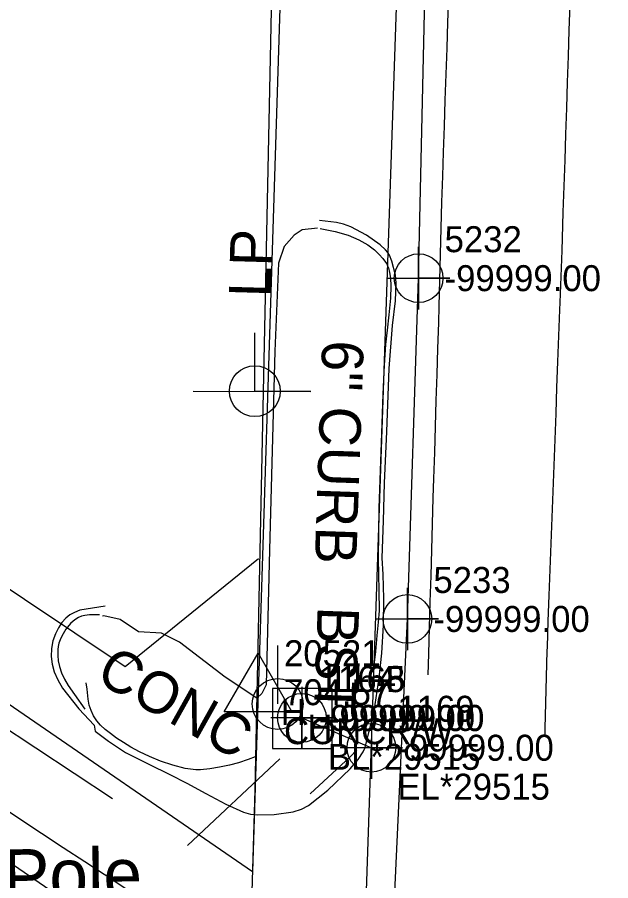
# Model space of a CAD drawing. Extents: x 1516784 to 1522736, y 634838 to 639369.
# Drawn here: x 1520370.7 to 1520427.8, y 637545.3 to 637628.4 of the extents above; entities that cross this region are included whole.
import ezdxf

# ---------------------------------------------------------------- set-up
doc = ezdxf.new("R2010")
doc.units = 0
for name, color, linetype in [('COGO Default Point Elevation', 7, 'Continuous'), ('COGO Default Point Number', 7, 'Continuous'), ('Exist Environmental Wetland Boundary Cogo Number', 7, 'Continuous'), ('Exist Environmental Wetland Boundary Text', 7, 'Continuous'), ('Exist Right of Way Line', 7, 'Continuous'), ('Exist Right of Way Monument CELL', 7, 'Continuous'), ('Exist Right of Way Monument Cogo Comment', 7, 'Continuous'), ('Exist Right of Way Monument Cogo Elevation', 7, 'Continuous'), ('Exist Right of Way Monument Cogo Number', 7, 'Continuous'), ('Exist Roads Curbs Text', 7, 'Continuous'), ('Exist Roads EOP Other Text', 7, 'Continuous'), ('Exist Utilities Gas UG Line SUE LOS B', 7, 'Continuous'), ('Exist Utilities Gas UG Line SUE LOS B Cogo Elevation', 7, 'Continuous'), ('Exist Utilities Gas UG Line SUE LOS B Cogo Number', 7, 'Continuous'), ('Exist Utilities Gas UG Line SUE LOS B Cogo Point CELL', 7, 'Continuous'), ('Exist Utilities Other Pole Text', 7, 'Continuous'), ('Exist Utilities Other Traffic Signal Box Cogo Elevation', 7, 'Continuous'), ('Exist Utilities Other Traffic Signal Box Cogo Number', 7, 'Continuous'), ('Exist Utilities Power Hand Hole CELL', 7, 'Continuous'), ('Exist Utilities Power Joint Use Telephone CELL', 7, 'Continuous'), ('Exist Utilities Power Pole CELL', 7, 'Continuous'), ('Exist Utilities Power Pole Cogo Elevation', 7, 'Continuous'), ('Exist Utilities Power Pole Cogo Number', 7, 'Continuous'), ('Exist Utilities Power UG Cable SUE LOS B', 7, 'Continuous'), ('Exist Utilities Power UG Cable SUE LOS B Cogo Comment', 7, 'Continuous'), ('Exist Utilities Power UG Cable SUE LOS B Cogo Elevation', 7, 'Continuous'), ('Exist Utilities Power UG Cable SUE LOS B Cogo Number', 7, 'Continuous'), ('Exist Utilities Power UG Cable SUE LOS B Cogo Point CELL', 7, 'Continuous'), ('Exist Utilities Power UG Cable SUE LOS B Leader', 7, 'Continuous'), ('Exist Utilities Power UG Cable SUE LOS B Text', 7, 'Continuous'), ('Exist Utilities Sanitary Sewer UG Line', 7, 'Continuous'), ('Exist Utilities Water UG Line SUE LOS C', 7, 'Continuous'), ('Scratch_Level_5', 7, 'Continuous')]:
    doc.layers.add(name, color=color, linetype=linetype)

msp = doc.modelspace()

# ---------------------------------------------------------------- linework, layer by layer
at = {"layer": 'COGO Default Point Elevation'}
for points in [[(1520412.191, 637630.41), (1520412.107, 637627.911), (1520412.022, 637625.413), (1520411.937, 637622.914), (1520411.853, 637620.416), (1520411.768, 637617.917), (1520411.684, 637615.419), (1520411.605, 637613.106), (1520411.538, 637610.607), (1520411.471, 637608.108), (1520411.405, 637605.609), (1520411.338, 637603.11), (1520411.271, 637600.611), (1520411.228, 637599.007), (1520411.15, 637596.509), (1520411.072, 637594.01), (1520410.993, 637591.511), (1520410.915, 637589.013), (1520410.837, 637586.514), (1520410.759, 637584.016), (1520410.701, 637582.149), (1520410.627, 637579.651), (1520410.554, 637577.152), (1520410.48, 637574.654), (1520410.407, 637572.155), (1520410.333, 637569.657), (1520410.26, 637567.158), (1520410.2, 637565.136)], [(1520423.878, 637629.638), (1520423.796, 637627.14), (1520423.714, 637624.641), (1520423.631, 637622.142), (1520423.549, 637619.644), (1520423.467, 637617.145), (1520423.385, 637614.647), (1520423.302, 637612.148), (1520423.22, 637609.65), (1520423.138, 637607.151), (1520423.099, 637605.962), (1520423.007, 637603.464), (1520422.916, 637600.966), (1520422.889, 637600.249), (1520422.796, 637597.751), (1520422.703, 637595.253), (1520422.61, 637592.755), (1520422.517, 637590.257), (1520422.424, 637587.759), (1520422.331, 637585.261), (1520422.238, 637582.763), (1520422.145, 637580.265), (1520422.052, 637577.767), (1520421.959, 637575.268), (1520421.866, 637572.77), (1520421.773, 637570.272), (1520421.68, 637567.774), (1520421.667, 637567.439), (1520421.605, 637564.94), (1520421.543, 637562.441), (1520421.48, 637559.943), (1520421.464, 637559.289)], [(1520368.855, 637552.631), (1520370.939, 637551.261), (1520373.024, 637549.891), (1520375.108, 637548.522), (1520377.193, 637547.152), (1520379.049, 637545.932), (1520381.142, 637544.571)]]:
    msp.add_lwpolyline(points, dxfattribs=at)
at = {"layer": 'COGO Default Point Number'}
msp.add_lwpolyline([(1520379.145, 637571.718), (1520376.717, 637571.335), (1520376.189, 637571.131), (1520375.744, 637570.891), (1520375.545, 637570.748), (1520375.352, 637570.579), (1520374.986, 637570.161), (1520374.65, 637569.649), (1520374.349, 637569.053), (1520374.114, 637568.383), (1520373.974, 637567.649), (1520373.943, 637566.894), (1520374.033, 637566.163), (1520374.244, 637565.425), (1520374.576, 637564.649), (1520375.045, 637563.829), (1520376.622, 637561.843), (1520378.089, 637560.281), (1520378.187, 637559.688), (1520379.46, 637558.727), (1520381.115, 637557.653), (1520383.345, 637556.511), (1520385.368, 637555.547), (1520387.013, 637554.694), (1520388.84, 637553.711), (1520390.752, 637552.672), (1520392.447, 637551.903), (1520393.122, 637551.725), (1520393.777, 637551.652), (1520395.406, 637551.692), (1520397.242, 637551.95), (1520398.039, 637552.196), (1520398.726, 637552.537), (1520400.585, 637554.01), (1520402.718, 637556.068), (1520403.486, 637556.962), (1520403.977, 637557.698), (1520404.162, 637558.124), (1520405.027, 637561.616), (1520405.506, 637564.822), (1520405.766, 637567.214), (1520405.923, 637569.896), (1520405.977, 637572.453), (1520405.899, 637574.763), (1520405.814, 637576.389), (1520405.939, 637579.945), (1520406.034, 637583.575), (1520406.257, 637588.534), (1520406.471, 637594.587), (1520406.813, 637598.744), (1520407.082, 637601.097), (1520407.166, 637602.833), (1520407.099, 637603.592), (1520406.755, 637604.918), (1520406.514, 637605.495), (1520406.345, 637605.763), (1520406.139, 637606.018), (1520405.624, 637606.496), (1520404.315, 637607.436), (1520402.804, 637608.223), (1520402.102, 637608.491), (1520401.425, 637608.662), (1520399.788, 637608.827)], dxfattribs=at)
at = {"layer": 'Exist Environmental Wetland Boundary Cogo Number'}
for points in [[(1520399.583, 637608.088), (1520398.112, 637607.949), (1520397.325, 637607.44), (1520396.375, 637606.334), (1520395.83, 637604.728), (1520395.463, 637596.267), (1520394.953, 637577.148), (1520394.634, 637564.174), (1520394.212, 637563.315), (1520393.741, 637562.87), (1520390.699, 637564.901), (1520386.29, 637568.28), (1520384.557, 637569.147), (1520382.352, 637569.269), (1520380.601, 637570.446), (1520379.019, 637570.791), (1520378.899, 637570.782)], [(1520399.854, 637608.076), (1520401.29, 637607.778), (1520402.529, 637607.419), (1520403.572, 637606.996), (1520404.418, 637606.504), (1520405.07, 637606.008), (1520405.532, 637605.572), (1520405.866, 637605.187), (1520406.135, 637604.845), (1520406.245, 637604.678), (1520406.339, 637604.494), (1520406.416, 637604.295), (1520406.525, 637603.843), (1520406.608, 637603.278), (1520406.657, 637602.546), (1520406.602, 637601.366), (1520406.448, 637599.777), (1520406.289, 637598.295), (1520406.143, 637596.897), (1520406.012, 637594.934), (1520405.889, 637592.124), (1520405.712, 637587.434), (1520405.501, 637581.182), (1520405.432, 637576.323), (1520405.501, 637573.24), (1520405.51, 637571.295), (1520405.434, 637570.203), (1520405.308, 637568.906), (1520405.153, 637567.357), (1520405.042, 637566.322), (1520404.976, 637565.85), (1520404.885, 637565.455), (1520404.86, 637565.368)], [(1520378.6, 637570.909), (1520377.632, 637570.884), (1520377.195, 637570.832), (1520376.86, 637570.753), (1520376.58, 637570.641), (1520376.31, 637570.489), (1520376.051, 637570.299), (1520375.802, 637570.069), (1520375.347, 637569.516), (1520374.956, 637568.854), (1520374.797, 637568.504), (1520374.682, 637568.171), (1520374.609, 637567.854), (1520374.579, 637567.555), (1520374.582, 637566.989), (1520374.628, 637566.455), (1520374.742, 637565.914), (1520374.95, 637565.326), (1520375.237, 637564.716), (1520375.591, 637564.107), (1520376.182, 637563.234), (1520377.182, 637561.834)], [(1520393.578, 637557.247), (1520392.897, 637556.963), (1520391.966, 637556.648), (1520391.098, 637556.426), (1520390.164, 637556.222), (1520389.224, 637556.062), (1520388.334, 637555.972), (1520387.879, 637555.968), (1520386.835, 637556.105), (1520385.642, 637556.418), (1520384.484, 637556.812), (1520383.402, 637557.26), (1520382.448, 637557.712), (1520381.626, 637558.158), (1520380.894, 637558.601), (1520380.242, 637559.04), (1520379.661, 637559.465), (1520379.149, 637559.876), (1520378.707, 637560.284), (1520378.334, 637560.7), (1520378.025, 637561.169), (1520377.781, 637561.691), (1520377.617, 637562.216), (1520377.52, 637562.789), (1520377.4, 637563.734), (1520377.325, 637564.367)], [(1520398.879, 637553.676), (1520402.731, 637557.225), (1520403.377, 637557.894)]]:
    msp.add_lwpolyline(points, dxfattribs=at)
at = {"layer": 'Exist Environmental Wetland Boundary Text'}
msp.add_line((1520252.727, 637627.583), (1520443.717, 637496.446), dxfattribs=at)
at = {"layer": 'Exist Right of Way Line'}
for p in [(1520402.397, 637833.275), (1520259.802, 637637.888)]:
    msp.add_line(p, (1520393.319, 637546.213), dxfattribs=at)
at = {"layer": 'Exist Right of Way Monument CELL'}
msp.add_line((1520393.864, 637563.449), (1520393.864, 637563.449), dxfattribs=at)
msp.add_lwpolyline([(1520390.615, 637561.56), (1520393.864, 637567.199), (1520397.112, 637561.559)], close=True, dxfattribs=at)
at = {"layer": 'Exist Utilities Gas UG Line SUE LOS B'}
msp.add_lwpolyline([(1520401.122, 637354.382), (1520402.422, 637385.791), (1520403.856, 637416.359), (1520404.692, 637446.503), (1520405.047, 637477.267), (1520405.743, 637508.887), (1520406.802, 637539.368), (1520408.241, 637570.499), (1520409.319, 637603.291), (1520409.994, 637633.11), (1520411.515, 637665.368), (1520412.117, 637695.323), (1520413.141, 637725.205), (1520414.219, 637755.916), (1520415.162, 637787.588), (1520415.812, 637817.42), (1520416.407, 637840.693), (1520417.587, 637872.753), (1520418.237, 637890.364), (1520419.072, 637920.653), (1520420.174, 637951.413), (1520420.842, 637982.369), (1520421.988, 638012.853), (1520423.241, 638041.594)], dxfattribs=at)
at = {"layer": 'Exist Utilities Gas UG Line SUE LOS B Cogo Point CELL'}
for points in [[(1520406.319, 637603.291), (1520412.319, 637603.291), (1520409.319, 637603.291), (1520409.319, 637606.291), (1520409.319, 637600.291)], [(1520405.241, 637570.499), (1520411.241, 637570.499), (1520408.241, 637570.499), (1520408.241, 637573.499), (1520408.241, 637567.499)]]:
    msp.add_lwpolyline(points, dxfattribs=at)
for centre in [(1520409.319, 637603.291), (1520408.241, 637570.499)]:
    msp.add_circle(centre, 2.344, dxfattribs=at)
at = {"layer": 'Exist Utilities Power Hand Hole CELL'}
msp.add_line((1520398.201, 637560.772), (1520398.201, 637560.772), dxfattribs=at)
msp.add_lwpolyline([(1520395.251, 637558.047), (1520401.001, 637558.047), (1520401.001, 637563.797), (1520395.251, 637563.797), (1520395.251, 637558.047)], dxfattribs=at)
at = {"layer": 'Exist Utilities Power Joint Use Telephone CELL'}
msp.add_line((1520393.554, 637592.41), (1520393.554, 637592.41), dxfattribs=at)
msp.add_lwpolyline([(1520387.616, 637592.41), (1520398.954, 637592.372), (1520393.554, 637592.39), (1520393.554, 637598.035)], dxfattribs=at)
msp.add_circle((1520393.555, 637592.416), 2.45, dxfattribs=at)
at = {"layer": 'Exist Utilities Power Pole CELL'}
for q in [(1520395.752, 637567.945), (1520395.752, 637562.32)]:
    msp.add_line((1520395.752, 637562.32), q, dxfattribs=at)
msp.add_circle((1520395.752, 637562.32), 2.45, dxfattribs=at)
at = {"layer": 'Exist Utilities Power UG Cable SUE LOS B'}
msp.add_line((1520398.079, 637560.982), (1520404.777, 637558.107), dxfattribs=at)
at = {"layer": 'Exist Utilities Power UG Cable SUE LOS B Cogo Point CELL'}
for points in [[(1520398.079, 637563.982), (1520398.079, 637557.982), (1520398.079, 637560.982), (1520401.079, 637560.982), (1520395.079, 637560.982)], [(1520404.777, 637561.107), (1520404.777, 637555.107), (1520404.777, 637558.107), (1520407.777, 637558.107), (1520401.777, 637558.107)]]:
    msp.add_lwpolyline(points, dxfattribs=at)
for centre in [(1520398.079, 637560.982), (1520404.777, 637558.107)]:
    msp.add_circle(centre, 2.344, dxfattribs=at)
at = {"layer": 'Exist Utilities Power UG Cable SUE LOS B Leader'}
msp.add_line((1520395.955, 637557.023), (1520387.064, 637548.687), dxfattribs=at)
at = {"layer": 'Exist Utilities Sanitary Sewer UG Line'}
msp.add_line((1520410.911, 637740.36), (1520403.056, 637508.927), dxfattribs=at)
at = {"layer": 'Exist Utilities Water UG Line SUE LOS C'}
msp.add_line((1520215.899, 637661.73), (1520379.837, 637553.218), dxfattribs=at)
for points in [[(1520382.581, 637189.838), (1520384.255, 637236.313), (1520393.572, 637554.041), (1520396.868, 637710.271)], [(1520230.152, 637666.84), (1520381.063, 637565.937), (1520393.904, 637576.302)]]:
    msp.add_lwpolyline(points, dxfattribs=at)

# ---------------------------------------------------------------- texts
at = {"layer": 'Exist Right of Way Monument Cogo Comment'}
msp.add_text('CONCR/W', height=2.5, dxfattribs=at).set_placement((1520396.364, 637558.449))
at = {"layer": 'Exist Right of Way Monument Cogo Elevation'}
msp.add_text('704.57', height=2.5, dxfattribs=at).set_placement((1520396.364, 637562.199))
at = {"layer": 'Exist Right of Way Monument Cogo Number'}
msp.add_text('20521', height=2.5, dxfattribs=at).set_placement((1520396.364, 637565.949))
at = {"layer": 'Exist Roads Curbs Text'}
msp.add_text('6" CURB', height=4, rotation=268.06629, dxfattribs=at).set_placement((1520400.044, 637597.355))
at = {"layer": 'Exist Roads EOP Other Text'}
for s, rotation, p in [('BST', 267.97943, (1520399.605, 637571.739)), ('CONC', 330.74832, (1520378.075, 637564.582))]:
    msp.add_text(s, height=4, rotation=rotation, dxfattribs=at).set_placement(p)
at = {"layer": 'Exist Utilities Gas UG Line SUE LOS B Cogo Elevation'}
for p in [(1520411.819, 637602.041), (1520410.741, 637569.249)]:
    msp.add_text('-99999.00', height=2.5, dxfattribs=at).set_placement(p)
at = {"layer": 'Exist Utilities Gas UG Line SUE LOS B Cogo Number'}
for s, p in [('5232', (1520411.819, 637605.791)), ('5233', (1520410.741, 637572.999))]:
    msp.add_text(s, height=2.5, dxfattribs=at).set_placement(p)
at = {"layer": 'Exist Utilities Other Pole Text'}
msp.add_text('LP', height=4, rotation=88.37307, dxfattribs=at).set_placement((1520395.041, 637601.41))
at = {"layer": 'Exist Utilities Other Traffic Signal Box Cogo Elevation'}
msp.add_text('-99999.00', height=2.5, dxfattribs=at).set_placement((1520400.602, 637559.706))
at = {"layer": 'Exist Utilities Other Traffic Signal Box Cogo Number'}
msp.add_text('1165', height=2.5, dxfattribs=at).set_placement((1520400.602, 637563.456))
at = {"layer": 'Exist Utilities Power Hand Hole CELL'}
for p in [(1520396.042, 637560.299), (1520398.606, 637558.778)]:
    msp.add_text('H', height=2.5, dxfattribs=at).set_placement(p)
at = {"layer": 'Exist Utilities Power Pole Cogo Elevation'}
msp.add_text('-99999.00', height=2.5, dxfattribs=at).set_placement((1520399.704, 637559.722))
at = {"layer": 'Exist Utilities Power Pole Cogo Number'}
msp.add_text('1164', height=2.5, dxfattribs=at).set_placement((1520399.704, 637563.472))
at = {"layer": 'Exist Utilities Power UG Cable SUE LOS B Cogo Comment'}
for s, p in [('BL*29515', (1520400.579, 637555.982)), ('EL*29515', (1520407.277, 637553.107))]:
    msp.add_text(s, height=2.5, dxfattribs=at).set_placement(p)
at = {"layer": 'Exist Utilities Power UG Cable SUE LOS B Cogo Elevation'}
for p in [(1520400.579, 637559.732), (1520407.277, 637556.857)]:
    msp.add_text('-99999.00', height=2.5, dxfattribs=at).set_placement(p)
at = {"layer": 'Exist Utilities Power UG Cable SUE LOS B Cogo Number'}
for s, p in [('1168', (1520400.579, 637563.482)), ('1169', (1520407.277, 637560.607))]:
    msp.add_text(s, height=2.5, dxfattribs=at).set_placement(p)
at = {"layer": 'Exist Utilities Power UG Cable SUE LOS B Text'}
msp.add_text('NCDOT Pole', height=5, rotation=0.62349, dxfattribs=at).set_placement((1520343.71, 637543.047))
at = {"layer": 'Scratch_Level_5'}
msp.add_text('COLUMN LOCATION', height=500, rotation=335.03733, dxfattribs=at).set_placement((1516680.966, 637558.941))

doc.saveas('drawing.dxf')
